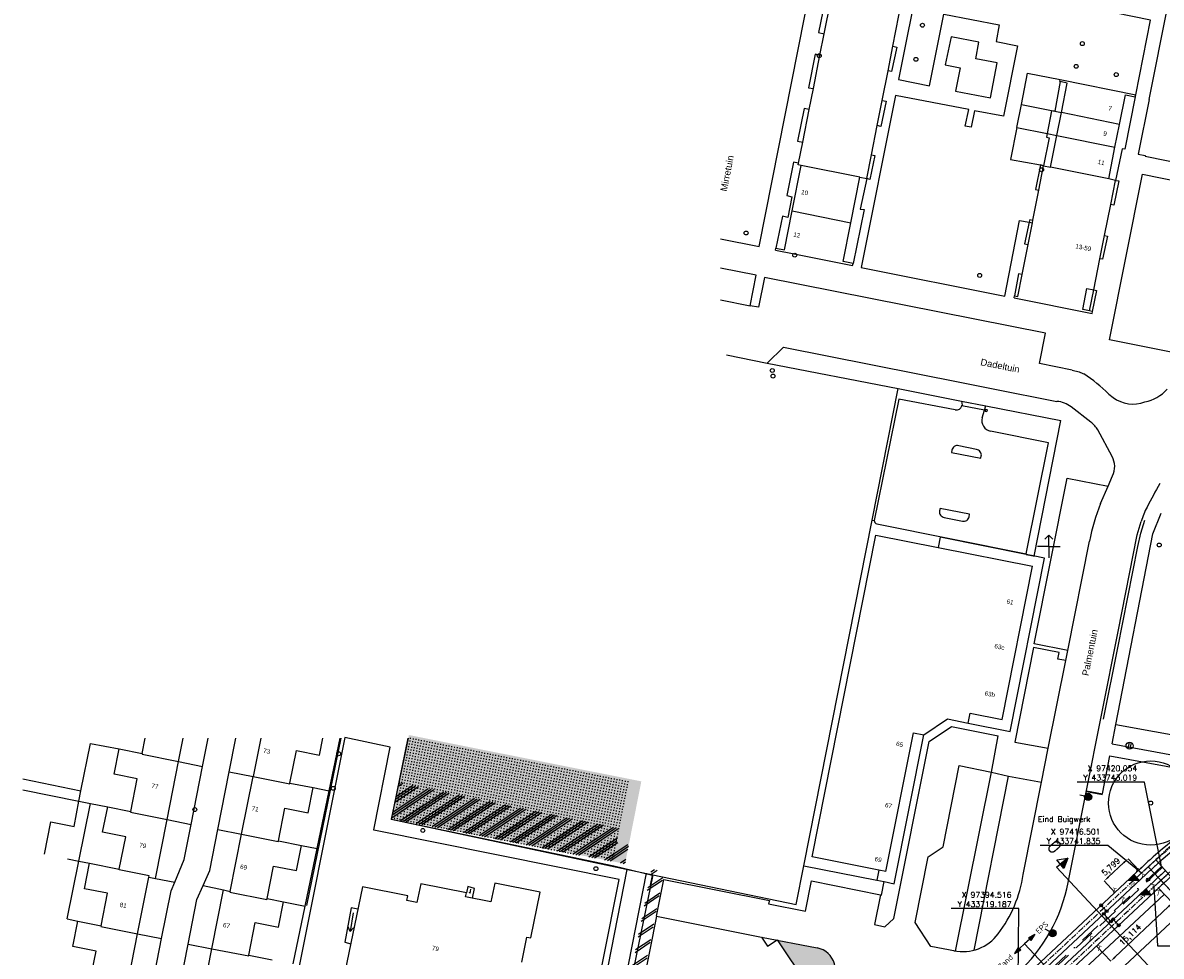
# Model space of a CAD drawing. Header units: millimetres. Extents: x 96940 to 101272, y 432237 to 434659.
# Tile 365 of 398: x 97217 to 97420, y 433727 to 433893. Entities that reach past the tile are written whole.
import ezdxf
from ezdxf.enums import TextEntityAlignment as Align

# ---------------------------------------------------------------- set-up
doc = ezdxf.new("R2010")
doc.units = ezdxf.units.MM
for name, pattern in [('CENTER', [35.225022, 22.015639, -4.403128, 4.403128, -4.403128]), ('DASHDOT', [25.4, 12.7, -6.35, 0, -6.35]), ('DASHED', [19.05, 12.7, -6.35])]:
    doc.linetypes.add(name, pattern=pattern)
for name, color, linetype in [('Ondergrond_Nieuw_IP', 8, 'Continuous'), ('R_BL_T_N_MAST', 7, 'Continuous'), ('R_BN_N_Kabels_en_leidingen_maatvoering', 1, 'Continuous'), ('R_BN_T_N_Constructiecodes', 7, 'Continuous'), ('R_BN_T_N_Constructielijn', 7, 'Continuous'), ('R_BN_T_N_Hartspoor', 1, 'CENTER'), ('R_BN_T_N_HOOGTELIJN', 7, 'Continuous'), ('R_BN_T_N_Kokersysteem_laagspanning', 2, 'DASHED'), ('R_BN_T_N_kokersysteem_maatvoering', 7, 'Continuous'), ('R_BN_T_N_Kokersysteem_signaal', 2, 'DASHDOT'), ('R_BN_T_N_Legplan_maatvoering', 1, 'Continuous'), ('R_BN_T_N_Retourstroomkabels', 2, 'Continuous'), ('R_BN_T_N_Spoor', 3, 'Continuous'), ('R_BN_T_N_Thermietlassen', 7, 'Continuous'), ('R_BN_T_N_Verkanting', 7, 'Continuous'), ('R_BN_T_N_Verticaal alignement', 7, 'Continuous')]:
    doc.layers.add(name, color=color, linetype=linetype)
doc.layers.add('R_BN_T_N_Coordinaten', color=7, linetype='Continuous', lineweight=25)
doc.layers.add('R_BN_T_N_Las', color=3, linetype='Continuous', lineweight=25)
doc.styles.add('DSV_ARIAL', font='arial.ttf')
doc.styles.add('ISO', font='iso.shx')
doc.styles.add('ISOCP', font='isocp.shx')
doc.styles.add('SIMPLEX', font='simplex.shx', dxfattribs={"width": 0.8})
doc.styles.get("Standard").update_dxf_attribs({"font": 'romans.shx'})
doc.dimstyles.new('RET 1-500', dxfattribs={"dimtxt": 1, "dimasz": 1, "dimexe": 0.3, "dimexo": 0, "dimgap": 0.3, "dimtad": 1, "dimdec": 3, "dimzin": 1, "dimtxsty": 'Standard', "dimcen": 0, "dimclrd": 1, "dimclre": 1, "dimclrt": 7, "dimaunit": 2, "dimadec": 4, "dimazin": 0, "dimtfac": 1, "dimtdec": 3, "dimtofl": 0, "dimtmove": 0, "dimatfit": 0, "dimfxl": 1, "dimarcsym": 0})
pattern_1 = [(33.711, (97316.8302, 433760.2875), (-1.11, 1.6637), []), (33.711, (97317.3206, 433760.1896), (-1.11, 1.6637), []), (33.711, (97316.34, 433760.3854), (-1.11, 1.6637), [])]

# ---------------------------------------------------------------- blocks, each defined once
blk = doc.blocks.new('Retourstroomsymbool')
at = {"layer": 'R_BN_T_N_Retourstroomkabels', "color": 7}
blk.add_lwpolyline([(0, 0), (1.435, 0)], dxfattribs=at)
for centre in [(0, 0), (1.435, 0)]:
    blk.add_circle(centre, 0.25, dxfattribs=at)
blk = doc.blocks.new('*U122')
at = {"layer": 'R_BN_T_N_Retourstroomkabels', "color": 7}
blk.add_lwpolyline([(0, 0), (1.86, 0)], dxfattribs=at)
for centre in [(0, 0), (1.86, 0)]:
    blk.add_circle(centre, 0.25, dxfattribs=at)
blk = doc.blocks.new('Las')
at = {"layer": 'R_BN_T_N_Las', "color": 7}
blk.add_line((-0.1, 0), (0.1, 0), dxfattribs=at)
blk = doc.blocks.new('Thermietlas')
at = {"layer": 'R_BN_T_N_Thermietlassen', "style": 'ISO'}
blk.add_text('T', height=1, dxfattribs=at).set_placement((-0.31, -0.61))
blk = doc.blocks.new('*D470')
at = {"layer": 'Defpoints', "color": 0, "transparency": 16777216}
for p in [(97416.01, 433742.36), (97409.87, 433740.44), (97411.77, 433738.4)]:
    blk.add_point(p, dxfattribs=at)
at = {"layer": 'R_BN_T_N_Legplan_maatvoering', "color": 1, "lineweight": -2, "transparency": 16777216}
for p, q in [((97413.38, 433743.71), (97410.6, 433741.12)), ((97416.01, 433742.36), (97414.11, 433744.4)), ((97411.77, 433738.4), (97409.87, 433740.44))]:
    blk.add_line(p, q, dxfattribs=at)
at = {"layer": 'R_BN_T_N_Legplan_maatvoering', "color": 1, "transparency": 16777216}
for points in [[(97413.26, 433743.83), (97413.49, 433743.59), (97414.11, 433744.4)], [(97410.49, 433741.24), (97410.72, 433741), (97409.87, 433740.44)]]:
    blk.add_solid(points, dxfattribs=at)
at = {"layer": 'R_BN_T_N_Legplan_maatvoering', "color": 7, "transparency": 16777216, "insert": (97411.16, 433742.87), "char_height": 1, "attachment_point": 5, "rotation": 43.0456}
blk.add_mtext('5,799', dxfattribs=at)
blk = doc.blocks.new('*D471')
at = {"layer": 'Defpoints', "color": 0, "transparency": 16777216}
for p in [(97419.56, 433739.19), (97408.58, 433728.8), (97411.06, 433726.18)]:
    blk.add_point(p, dxfattribs=at)
at = {"layer": 'R_BN_T_N_Legplan_maatvoering', "color": 1, "lineweight": -2, "transparency": 16777216}
for p, q in [((97419.56, 433739.19), (97422.04, 433736.57)), ((97421.31, 433735.88), (97411.79, 433726.87)), ((97408.58, 433728.8), (97411.06, 433726.18))]:
    blk.add_line(p, q, dxfattribs=at)
at = {"layer": 'R_BN_T_N_Legplan_maatvoering', "color": 1, "transparency": 16777216}
for points in [[(97421.2, 433736), (97421.43, 433735.76), (97422.04, 433736.57)], [(97411.67, 433726.99), (97411.9, 433726.75), (97411.06, 433726.18)]]:
    blk.add_solid(points, dxfattribs=at)
at = {"layer": 'R_BN_T_N_Legplan_maatvoering', "color": 7, "transparency": 16777216, "insert": (97414.59, 433730.76), "char_height": 1, "attachment_point": 5, "rotation": 43.4246}
blk.add_mtext('15,114', dxfattribs=at)
blk = doc.blocks.new('NUTSKAST')
at = {"color": 0}
blk.add_circle((0, 0), 0.35, dxfattribs=at)
blk = doc.blocks.new('BOOM')
at = {"color": 0}
blk.add_circle((0, 0), 0.35, dxfattribs=at)
blk = doc.blocks.new('B_LM-PAALTOP')
at = {"layer": 'Ondergrond_Nieuw_IP'}
for p, q in [((-0.6, 0.19), (0.6, 0.19)), ((-0.6, -0.19), (0.6, -0.19))]:
    blk.add_line(p, q, dxfattribs=at)
blk.add_circle((0, 0), 0.625, dxfattribs=at)
blk = doc.blocks.new('N_LM-ENKEL')
blk.add_hatch(color=2).paths.add_polyline_path([(-0.62, 0, 1), (0.62, 0, 1)])
at = {"color": 2}
blk.add_line((0.62, 0), (1.5, 0), dxfattribs=at)
blk.add_circle((0, 0), 0.625, dxfattribs=at)
blk = doc.blocks.new('dprof-rechts')
at = {"layer": 'R_BN_T_N_Verticaal alignement'}
blk.add_hatch(color=1, dxfattribs=at).paths.add_polyline_path([(0.00346, 0.003), (0, 0.003), (0, 0.009)])
at = {"layer": 'R_BN_T_N_Verticaal alignement', "color": 1}
blk.add_lwpolyline([(0, 0.009), (0.00346, 0.003), (-0.00346, 0.003)], close=True, dxfattribs=at)
for points in [[(0, 0.009), (0, 0.003)], [(0, 0), (0, 0.003)]]:
    blk.add_lwpolyline(points, dxfattribs=at)
at = {"layer": 'R_BN_T_N_Verticaal alignement', "color": 1, "style": 'SIMPLEX', "width": 0.8}
blk.add_attdef('profiel rechts', (0.0025, 0.01025), '', height=0.0035, rotation=360, dxfattribs=at)
blk = doc.blocks.new('Constructiecode boven')
at = {"layer": 'R_BN_T_N_Constructiecodes'}
for points in [[(-1.25, 5.3125), (-1.25, 5), (-1.25, 4.6875), (-2.5, 5)], [(-1.25, 5.3125), (-1.25, 5), (-1.25, 4.6875), (-2.5, 5)], [(-1.25, 5.3125), (-1.25, 5), (-1.25, 4.6875), (-2.5, 5)], [(-1.25, 5.3125), (-1.25, 5), (-1.25, 4.6875), (-2.5, 5)], [(1.25, 5.3125), (1.25, 5), (1.25, 4.6875), (2.5, 5)], [(1.25, 5.3125), (1.25, 5), (1.25, 4.6875), (2.5, 5)], [(1.25, 5.3125), (1.25, 5), (1.25, 4.6875), (2.5, 5)], [(1.25, 5.3125), (1.25, 5), (1.25, 4.6875), (2.5, 5)]]:
    blk.add_hatch(color=1, dxfattribs=at).paths.add_polyline_path(points)
for p, q in [((-1.25, 5.3125), (-2.5, 5)), ((-2.5, 5), (-1.25, 4.6875)), ((-1.25, 5.3125), (-1.25, 5)), ((-1.25, 5), (0, 5)), ((-1.25, 5), (-1.25, 4.6875)), ((0, 0), (0, 5)), ((1.25, 5), (0, 5)), ((1.25, 5.3125), (1.25, 5)), ((1.25, 5.3125), (2.5, 5)), ((2.5, 5), (1.25, 4.6875)), ((1.25, 5), (1.25, 4.6875))]:
    blk.add_line(p, q, dxfattribs=at)
at = {"layer": 'R_BN_T_N_Constructiecodes', "style": 'ISO'}
blk.add_attdef('CONSTR.CODE', text='', height=1, dxfattribs=at).set_placement((-3.1305, 5.0002), align=Align.MIDDLE_RIGHT)
blk.add_attdef('CONSTR.CODE', text='', height=1, dxfattribs=at).set_placement((3, 5), align=Align.MIDDLE_LEFT)

msp = doc.modelspace()

# ---------------------------------------------------------------- hatches: boundary and pattern name
at = {"layer": 'Ondergrond_Nieuw_IP'}
h = msp.add_hatch(dxfattribs=at)
h.set_pattern_fill('DSV6_01', color=256, style=0)
h.set_pattern_definition([(348.7297, (97306.4581, 433762.36503), (0.097719, 0.490358), [0, -0.5])])
h.paths.add_polyline_path([(97324.54836, 433743.50197), (97282.959, 433751.533), (97286.06, 433766.43), (97327.44534, 433758.18267)])
h = msp.add_hatch(dxfattribs=at)
h.set_pattern_fill('DSV6_01', color=256, style=0)
h.set_pattern_definition([(348.7107, (97316.83023, 433760.2875), (0.0978814, 0.4903256), [0, -0.5])])
h.paths.add_polyline_path([(97322.36695, 433743.92321), (97282.959, 433751.533), (97286.06, 433766.43), (97325.26392, 433758.60391)])
h = msp.add_hatch(dxfattribs=at)
h.set_pattern_fill('DSV1_03', color=256, style=0)
h.set_pattern_definition(pattern_1)
h.paths.add_polyline_path([(97282.959, 433751.533), (97322.36695, 433743.92321), (97323.53296, 433749.83209), (97284.30476, 433757.99794)])
h = msp.add_hatch(dxfattribs=at)
h.set_pattern_fill('DSV1_03', color=256, style=0)
h.set_pattern_definition(pattern_1)
h.paths.add_polyline_path([(97282.959, 433751.533), (97324.54838, 433743.50197), (97325.23353, 433746.93425), (97283.67226, 433754.95943)])
h = msp.add_hatch(dxfattribs=at)
h.set_pattern_fill('DSV1_02', color=256, style=0)
h.set_pattern_definition([(33.7107, (97316.8302, 433760.2875), (-1.11, 1.6637), []), (33.7107, (97317.3206, 433760.1896), (-1.11, 1.6637), [])])
h.paths.add_polyline_path([(97331.50241, 433742.14816), (97321.64385, 433692.09404), (97321.597, 433692.087), (97320.681, 433698.872), (97329.24, 433742.596)])
h = msp.add_hatch(dxfattribs=at)
h.set_pattern_fill('DSV6_04', color=256, scale=0.2, style=0)
h.set_pattern_definition([(50, (0, 0), (0.364369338, -0.03187817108), [0.0381, -0.4191]), (355, (0, 0), (-0.07048565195, 0.38211328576), [0.03048, -0.33528]), (100.451, (0.03036, -0.00266), (0.29388500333, 0.35023337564), [0.03238, -0.35618]), (46.1842, (0, 0.1016), (0.5421580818, -0.08408465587), [0.05715, -0.62865]), (96.6356, (0.0452, 0.0946), (0.47480846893, 0.4948511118), [0.04857, -0.53427]), (351.184, (0, 0.1016), (0.4748092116, 0.4948502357), [0.04572, -0.50292]), (21, (0.0508, 0.0762), (0.30322975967, -0.20453103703), [0.0381, -0.4191]), (326, (0.0508, 0.0762), (0.1236040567, 0.36837593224), [0.03048, -0.33528]), (71.4514, (0.07607, 0.05916), (0.42683298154, 0.16384571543), [0.03238, -0.35618]), (37.5, (0, 0), (0.0061772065, 0.169110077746), [0, -0.331216, 0, -0.34036, 0, -0.33655]), (7.5, (0, 0), (0.13363932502, 0.200361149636), [0, -0.194056, 0, -0.323596, 0, -0.12827]), (327.5, (-0.11328, 0), (0.271181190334, -0.011457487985), [0, -0.127, 0, -0.39624, 0, -0.52578]), (317.5, (-0.16408, 0), (0.29625836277, 0.05085298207), [0, -0.1651, 0, -0.263144, 0, -0.37338])])
h.paths.add_polyline_path([(97358.76148, 433728.51583), (97351.67518, 433729.88715), (97356.89672, 433722.04745), (97351.73943, 433718.56993), (97352.28669, 433717.71959), (97351.62005, 433714.29541), (97349.01366, 433712.55179), (97349.739, 433711.242), (97360.72145, 433721.65578, 0.614034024)])
h = msp.add_hatch(dxfattribs=at)
h.set_pattern_fill('DSV6_04', color=256, scale=0.2, style=0)
h.set_pattern_definition([(50, (0, 0), (0.364369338, -0.03187817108), [0.0381, -0.4191]), (355, (0, 0), (-0.07048565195, 0.38211328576), [0.03048, -0.33528]), (100.451, (0.03036, -0.00266), (0.29388500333, 0.35023337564), [0.03238, -0.35618]), (46.1842, (0, 0.1016), (0.5421580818, -0.08408465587), [0.05715, -0.62865]), (96.6356, (0.0452, 0.0946), (0.47480846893, 0.4948511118), [0.04857, -0.53427]), (351.184, (0, 0.1016), (0.4748092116, 0.4948502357), [0.04572, -0.50292]), (21, (0.0508, 0.0762), (0.30322975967, -0.20453103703), [0.0381, -0.4191]), (326, (0.0508, 0.0762), (0.1236040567, 0.36837593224), [0.03048, -0.33528]), (71.4514, (0.07607, 0.05916), (0.42683298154, 0.16384571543), [0.03238, -0.35618]), (37.5, (0, 0), (0.0061772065, 0.169110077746), [0, -0.331216, 0, -0.34036, 0, -0.33655]), (7.5, (0, 0), (0.13363932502, 0.200361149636), [0, -0.194056, 0, -0.323596, 0, -0.12827]), (327.5, (-0.11328, 0), (0.271181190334, -0.011457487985), [0, -0.127, 0, -0.39624, 0, -0.52578]), (317.5, (-0.16408, 0), (0.29625836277, 0.05085298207), [0, -0.1651, 0, -0.263144, 0, -0.37338])])
h.paths.add_polyline_path([(97358.76148, 433728.51583), (97351.67518, 433729.88715), (97356.89672, 433722.04745), (97351.73943, 433718.56993), (97352.28669, 433717.71959), (97351.62005, 433714.29541), (97349.01366, 433712.55179), (97349.739, 433711.242), (97360.72145, 433721.65578, 0.614034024)])
at = {"layer": 'R_BN_T_N_Verkanting', "linetype": 'Continuous', "ltscale": 0.05}
h = msp.add_hatch(color=256, dxfattribs=at)
h.paths.add_polyline_path([(97415.66168, 433741.051), (97415.11357, 433740.53906), (97416.15143, 433740.52664)])
h.paths.add_polyline_path([(97415.66168, 433741.051), (97415.17193, 433741.57535), (97414.07571, 433740.55148), (97415.11357, 433740.53906)])
h = msp.add_hatch(color=256, dxfattribs=at)
h.paths.add_polyline_path([(97417.76552, 433738.50046), (97417.21741, 433737.98852), (97418.25527, 433737.9761)])
h.paths.add_polyline_path([(97417.76552, 433738.50046), (97417.27577, 433739.02481), (97416.17955, 433738.00094), (97417.21741, 433737.98852)])

# ---------------------------------------------------------------- linework, layer by layer
at = {"layer": 'Ondergrond_Nieuw_IP'}
for p, q in [((97400, 433802), (97399.29289, 433801.29289)), ((97400, 433802), (97400.70711, 433801.29289)), ((97400, 433800), (97400, 433802)), ((97400, 433800), (97398, 433800)), ((97400, 433800), (97400, 433798)), ((97400, 433800), (97402, 433800)), ((97395.45307, 433741.58872), (97398.73, 433758.05)), ((97406.69273, 433756.40362), (97409.54819, 433755.84976)), ((97406.71177, 433756.50179), (97409.56723, 433755.94793)), ((97324.89292, 433742.48502), (97314.87524, 433691.62299)), ((97328.32694, 433741.80866), (97318.30927, 433690.94663)), ((97288.155, 433739.954), (97287.485, 433736.6)), ((97296.31, 433738.34), (97288.155, 433739.954)), ((97301.34, 433740.06), (97300.66, 433736.71)), ((97309.42, 433738.43), (97301.34, 433740.06)), ((97403.47868, 433740.18729), (97403.65316, 433741.06777)), ((97277.801, 433739.421), (97271.844, 433710.728)), ((97285.88, 433737.808), (97277.801, 433739.421)), ((97285.71, 433736.955), (97285.88, 433737.808)), ((97296.16, 433737.61), (97296.31, 433738.34)), ((97300.66, 433736.71), (97296.16, 433737.61)), ((97307.79, 433730.3), (97309.42, 433738.43)), ((97287.485, 433736.6), (97285.71, 433736.955)), ((97330.15, 433734.17), (97326.41, 433715.45)), ((97306.16, 433725.96), (97307.06, 433730.44)), ((97307.06, 433730.44), (97307.79, 433730.3)), ((97348.87, 433730.43), (97349.93827, 433728.82759)), ((97348.87, 433730.43), (97358.76148, 433728.51583)), ((97349.93827, 433728.82759), (97351.63606, 433729.94589))]:
    msp.add_line(p, q, dxfattribs=at)
for points in [[(97351.34, 433852.77), (97351.41, 433853.14), (97352.96, 433852.83), (97354.33, 433859.77), (97355.93, 433867.86), (97355.38, 433867.97), (97355.437, 433868.255), (97356.183, 433872.009), (97357.336, 433877.807), (97358.078, 433881.542), (97359.259, 433887.479), (97360.023, 433891.323), (97361.183, 433897.157), (97361.959, 433901.062), (97363.127, 433906.938), (97363.934, 433910.993), (97365.063, 433916.672), (97365.79, 433920.33), (97365.69, 433920.35), (97365.77, 433920.73), (97370.43, 433919.8), (97371.79, 433926.64)], [(97365.07, 433850.03), (97365.14, 433850.4), (97363.41, 433850.74), (97364.78, 433857.66), (97366.38, 433865.75), (97367.58, 433865.52), (97368.417, 433869.749), (97369.448, 433874.956), (97370.335, 433879.435), (97371.377, 433884.699), (97372.245, 433889.079), (97373.33, 433894.561), (97374.205, 433898.981), (97375.238, 433904.198), (97376.12, 433908.65), (97377.1, 433913.6), (97381.17, 433912.79), (97380.73, 433910.47), (97381.1, 433910.4)], [(97348.41, 433853.43), (97357.68, 433900.29), (97341.55787, 433903.4101)], [(97415.48, 433880.46), (97418.09, 433893.76), (97377.04, 433902.14), (97373.26, 433883.15), (97378.79, 433882.07), (97381.3, 433894.83), (97391.18, 433892.93), (97390.61, 433889.93), (97394.46, 433889.18), (97391.94, 433876.62), (97386.77, 433877.61), (97386.17, 433874.69), (97385.14, 433874.89), (97385.75, 433877.82), (97372.71, 433880.35), (97366.62, 433849.72)], [(97361.183, 433897.157), (97360.16, 433897.38), (97359.01, 433891.52), (97360.023, 433891.323)], [(97417.888, 433879.62), (97421.21, 433896.3)], [(97390.84, 433886.12), (97387.02, 433886.87), (97387.57, 433889.82), (97382.61, 433890.79), (97381.55, 433885.77), (97384.23, 433885.24), (97383.4, 433881.12), (97389.61, 433879.9), (97390.84, 433886.12)], [(97359.038, 433887.527), (97358.38, 433887.67), (97357.22, 433881.71), (97358.078, 433881.542)], [(97372.245, 433889.079), (97372.93, 433888.9), (97372.01, 433884.58), (97371.377, 433884.699)], [(97359.259, 433887.479), (97359.038, 433887.527)], [(97395.127, 433878.721), (97396.23, 433884.31), (97402.02, 433883.16)], [(97395.127, 433878.721), (97396.23, 433884.31), (97402.02, 433883.16)], [(97402.016, 433882.787), (97401.05, 433877.52)], [(97402.25, 433877.29), (97403.29, 433882.54), (97402.016, 433882.787), (97401.95, 433882.8), (97402.02, 433883.16)], [(97402.02, 433883.16), (97415.48, 433880.46)], [(97370.335, 433879.435), (97371.02, 433879.29), (97370.08, 433874.83), (97369.448, 433874.956)], [(97408.02, 433845.71), (97409.121, 433851.25), (97409.94, 433855.376), (97411.035, 433860.887), (97411.89, 433865.19), (97410.67, 433865.46), (97411.79, 433871.15), (97412.59, 433875.17), (97413.64, 433880.46), (97415.41, 433880.11)], [(97415.41, 433880.11), (97413.57, 433870.77), (97413.08, 433870.85), (97411.89, 433865.19)], [(97415.41, 433880.11), (97415.48, 433880.46)], [(97417.888, 433879.62), (97415.942, 433869.88), (97417.183, 433869.662), (97417.156, 433869.49), (97431.464, 433866.607), (97445.22, 433864.02), (97447.85, 433867.36)], [(97357.336, 433877.807), (97356.46, 433877.99), (97355.26, 433872.19), (97356.183, 433872.009)], [(97394.325, 433874.653), (97395.127, 433878.721)], [(97394.325, 433874.653), (97395.127, 433878.721)], [(97395.127, 433878.721), (97401.05, 433877.52), (97402.25, 433877.29)], [(97401.05, 433877.52), (97400.47, 433877.61), (97399.716, 433873.567)], [(97401.44, 433873.22), (97402.25, 433877.29)], [(97412.59, 433875.17), (97402.25, 433877.29)], [(97394.325, 433874.653), (97393.2, 433868.95), (97398.52, 433867.95), (97399.09, 433867.79)], [(97394.325, 433874.653), (97393.2, 433868.95), (97398.52, 433867.95), (97399.09, 433867.79)], [(97394.325, 433874.653), (97399.716, 433873.567), (97401.44, 433873.22)], [(97399.716, 433873.567), (97399.59, 433872.89), (97400.09, 433872.76), (97399.09, 433867.79)], [(97399.09, 433867.79), (97400.32, 433867.54), (97401.44, 433873.22)], [(97401.44, 433873.22), (97411.79, 433871.15)], [(97368.417, 433869.749), (97369.03, 433869.63), (97368.16, 433865.35), (97367.58, 433865.52)], [(97355.437, 433868.255), (97354.53, 433868.47), (97353.34, 433862.51), (97354.27, 433862.3), (97353.53, 433858.62), (97352.57, 433858.81), (97351.41, 433853.14)], [(97366.38, 433865.75), (97355.93, 433867.86)], [(97397.084, 433857.635), (97397.177, 433858.111), (97398.235, 433863.463), (97399.09, 433867.79)], [(97398.52, 433867.95), (97397.66, 433863.6), (97398.235, 433863.463)], [(97399.09, 433867.79), (97398.52, 433867.95)], [(97410.67, 433865.46), (97400.32, 433867.54)], [(97367.58, 433865.52), (97366.39, 433860.1), (97367.11, 433860.05), (97365.14, 433850.4)], [(97422.404, 433834.508), (97410.815, 433836.786), (97416.683, 433866.315), (97433.322, 433862.935), (97430.4, 433848.21), (97425.02, 433849.37), (97424.07, 433844.44)], [(97422.404, 433834.508), (97410.815, 433836.786), (97416.683, 433866.315), (97433.322, 433862.935), (97430.4, 433848.21), (97425.02, 433849.37), (97424.07, 433844.44)], [(97411.89, 433865.19), (97412.47, 433865.13), (97411.59, 433860.79), (97411.035, 433860.887)], [(97354.33, 433859.77), (97364.78, 433857.66)], [(97392.16, 433844.61), (97394.8, 433858.09), (97396.536, 433857.744), (97397.084, 433857.635)], [(97393.83, 433844.27), (97393.9, 433844.62), (97394.49, 433844.51), (97395.272, 433848.467), (97396.327, 433853.807), (97397.084, 433857.635)], [(97396.536, 433857.744), (97395.7, 433853.93), (97396.327, 433853.807)], [(97396.64, 433858.22), (97396.536, 433857.744)], [(97396.64, 433858.22), (97397.177, 433858.111)], [(97409.94, 433855.376), (97410.46, 433855.27), (97409.59, 433851.15), (97409.121, 433851.25)], [(97341.55787, 433854.77997), (97348.41, 433853.43)], [(97351.34, 433852.77), (97354.65, 433852.11), (97365.07, 433850.03)], [(97346.84, 433842.88), (97347.9, 433848.34), (97341.55787, 433849.58718)], [(97366.62, 433849.72), (97392.16, 433844.61)], [(97404.16, 433831.394), (97398.35, 433832.61), (97399.43, 433837.99), (97349.37, 433847.94), (97348.31, 433842.61), (97346.84, 433842.88)], [(97395.272, 433848.467), (97394.62, 433848.58), (97393.9, 433844.62)], [(97407.271, 433841.947), (97406.05, 433842.19), (97406.8, 433845.95), (97408.02, 433845.71)], [(97407.271, 433841.947), (97408.02, 433845.71)], [(97408.02, 433845.71), (97408.51, 433845.62), (97407.747, 433841.853)], [(97341.55787, 433843.93053), (97346.84, 433842.88)], [(97393.83, 433844.27), (97407.75, 433841.48)], [(97407.75, 433841.48), (97407.81, 433841.84), (97407.747, 433841.853), (97407.271, 433841.947)], [(97349.85, 433832.63), (97352.75, 433835.52), (97384.44, 433829.22)], [(97349.85, 433832.63), (97352.75, 433835.52), (97384.44, 433829.22)], [(97342.62, 433834.16), (97349.85, 433832.63)], [(97342.62, 433834.16), (97349.85, 433832.63)], [(97342.62, 433834.16), (97349.85, 433832.63)], [(97349.85, 433832.63), (97373.19, 433828.14)], [(97404.16, 433831.394), (97405.42, 433831.13)], [(97404.16, 433831.394), (97405.42, 433831.13)], [(97384.44, 433829.22), (97390.1, 433828.11)], [(97384.44, 433829.22), (97390.1, 433828.11)], [(97368.555, 433804.724), (97373.19, 433828.14)], [(97368.555, 433804.724), (97373.19, 433828.14)], [(97373.19, 433828.14), (97384.48, 433825.9)], [(97390.1, 433828.11), (97401.44, 433825.84)], [(97390.1, 433828.11), (97401.44, 433825.84)], [(97410.672, 433827.159), (97411.443, 433826.568)], [(97410.672, 433827.159), (97411.443, 433826.568)], [(97383.33, 433824.33), (97373.29, 433826.24), (97368.93, 433804.65)], [(97384.48, 433825.9), (97388.77, 433825.03)], [(97384.48, 433825.9), (97384.55, 433825.16)], [(97388.547, 433824.276), (97384.528, 433825.055)], [(97388.15, 433822.93), (97388.547, 433824.276), (97388.77, 433825.03)], [(97388.77, 433825.03), (97402.14, 433822.43)], [(97407.49, 433822.164), (97403.976, 433824.875)], [(97388.682, 433824.25), (97388.547, 433824.276)], [(97388.682, 433824.25), (97388.65, 433824.1), (97388.99, 433824.02), (97389.06, 433824.36), (97388.72, 433824.43), (97388.682, 433824.25)], [(97397.398, 433798.312), (97402.14, 433822.43)], [(97411.286, 433816.037), (97408.728, 433820.757)], [(97395.99, 433798.73), (97399.98, 433818.46), (97389.65, 433820.57)], [(97382.75, 433817.17), (97382.68, 433816.75), (97387.88, 433815.72), (97387.98, 433816.13)], [(97387.13, 433817.28), (97383.96, 433817.94)], [(97410.56, 433810.77), (97411.359, 433812.602)], [(97403.39, 433781.5), (97397.38, 433782.66), (97403.25, 433812.2), (97410.56, 433810.77)], [(97409.215, 433807.685), (97410.56, 433810.77)], [(97385.86, 433805.75), (97380.64, 433806.77), (97380.56, 433806.36)], [(97356.37, 433743.16), (97368.555, 433804.724)], [(97356.37, 433743.16), (97368.555, 433804.724)], [(97368.555, 433804.724), (97368.93, 433804.65)], [(97381.38, 433805.18), (97384.62, 433804.53)], [(97385.81, 433805.31), (97385.86, 433805.75)], [(97403.65316, 433741.06777), (97412.333, 433784.867), (97415.75, 433802.11), (97416.09, 433803.25), (97416.456, 433804.468)], [(97409.77, 433769.26), (97412.297, 433781.979), (97415.88, 433800.01), (97416.39, 433802.39), (97417.1, 433804.71)], [(97369.36, 433804.02), (97395.99, 433798.73)], [(97371, 433742.11), (97369.745, 433742.362), (97357.87, 433744.75), (97369.21, 433802.04), (97380.33, 433799.83), (97397.08, 433796.5)], [(97395.956, 433798.6), (97380.69, 433801.65), (97380.33, 433799.83)], [(97403.39, 433781.5), (97407.24, 433800.94)], [(97385.63, 433768.56), (97393.15, 433767.08), (97399.21, 433797.95), (97397.229, 433798.346)], [(97395.99, 433798.73), (97395.956, 433798.6), (97397.229, 433798.346), (97397.398, 433798.312)], [(97397.229, 433798.346), (97395.956, 433798.6)], [(97391.68, 433769.22), (97397.08, 433796.5)], [(97403.04, 433779.73), (97401.62, 433779.95), (97401.84, 433781.13), (97397.28, 433782.03), (97393.95, 433765.15), (97399.91, 433764.07)], [(97411.918, 433768.281), (97433.245, 433764.456), (97481.915, 433775.619), (97481.187, 433778.83), (97491.653, 433781.327)], [(97411.918, 433768.281), (97433.245, 433764.456), (97481.915, 433775.619), (97481.187, 433778.83), (97491.653, 433781.327)], [(97411.302, 433764.845), (97433.784, 433760.699), (97493.207, 433774.849)], [(97371, 433742.11), (97375.92, 433766.83), (97377.75, 433766.47), (97381.94, 433769.29), (97385.63, 433768.56), (97385.99, 433770.32), (97391.68, 433769.22)], [(97370.03, 433737.97), (97368.94, 433732.69), (97370.8, 433732.29), (97372.42, 433733.78), (97378.68, 433765.27), (97382.67, 433767.93), (97390.96, 433766.27)], [(97315.359, 433700), (97317.807, 433712.092), (97323.502, 433740.7), (97279.832, 433749.514), (97279.814, 433749.575), (97282.742, 433764.282), (97274.643, 433765.972), (97265.056, 433717.87), (97262.443, 433704.741), (97261.231, 433703.238), (97259.208, 433700.505), (97258.832, 433700)], [(97370.66, 433740.34), (97372.47, 433739.96), (97377.75, 433766.47)], [(97389.81, 433759.81), (97390.96, 433766.27)], [(97227.64, 433756.49), (97229.339, 433764.954)], [(97227.64, 433756.49), (97229.339, 433764.954)], [(97229.339, 433764.954), (97234.46, 433763.95)], [(97236.53, 433752.84), (97237.68, 433758.62), (97233.56, 433759.44), (97234.46, 433763.95)], [(97234.46, 433763.95), (97238.57, 433763.14)], [(97238.57, 433763.14), (97239.11764, 433765.89249)], [(97245.05, 433761.7), (97245.88369, 433765.89249)], [(97249.322, 433760.85), (97250.31564, 433765.89249)], [(97254.05, 433759.9), (97255.23196, 433765.89249)], [(97259.66325, 433765.89249), (97258.3, 433759.05)], [(97264.87, 433757.89), (97266.02, 433763.68), (97270.14, 433762.86), (97270.7371, 433765.89249)], [(97273.93719, 433765.89249), (97267.794, 433736.051)], [(97271.872, 433756.5), (97273.82948, 433765.89249)], [(97271.872, 433756.5), (97273.82948, 433765.89249)], [(97285.94685, 433765.89249), (97282.92, 433751.46), (97329.5, 433741.56), (97355, 433736.23), (97356.37, 433743.16)], [(97285.94685, 433765.89249), (97282.92, 433751.46), (97329.5, 433741.56), (97355, 433736.23), (97356.37, 433743.16)], [(97329.056, 433739.702), (97329.44, 433741.392), (97322.537, 433743.071), (97282.96, 433751.414), (97285.93491, 433765.89249)], [(97238.57, 433763.14), (97238.54, 433763), (97245.05, 433761.7)], [(97409.56723, 433755.94793), (97410.887, 433762.752)], [(97410.887, 433762.752), (97433.857, 433758.504), (97441.721, 433760.44)], [(97243.01, 433751.39), (97245.05, 433761.7)], [(97245.05, 433761.7), (97249.322, 433760.85)], [(97247.289, 433750.53), (97249.322, 433760.85)], [(97252.016, 433749.591), (97254.05, 433759.9)], [(97254.05, 433759.9), (97258.3, 433759.05)], [(97383.38, 433727.95), (97379.01, 433728.8), (97376.21, 433733.05), (97378.52, 433744.74), (97381.18, 433746.5), (97384.02, 433761.01), (97389.81, 433759.81)], [(97217.2985, 433758.65355), (97227.64, 433756.49)], [(97217.2985, 433758.65355), (97227.64, 433756.49)], [(97256.25, 433748.75), (97258.3, 433759.05)], [(97258.3, 433759.05), (97264.84, 433757.75), (97264.87, 433757.89)], [(97264.87, 433757.89), (97268.99, 433757.07)], [(97383.38, 433727.95), (97389.81, 433759.81)], [(97386.69338, 433728.13285), (97392.84, 433759.12)], [(97389.81, 433759.81), (97392.84, 433759.12)], [(97392.84, 433759.12), (97398.73, 433758.05)], [(97217.2985, 433756.67418), (97227.31, 433754.67)], [(97227.31, 433754.67), (97227.64, 433756.49)], [(97262.82, 433747.59), (97263.98, 433753.38), (97268.1, 433752.56), (97268.99, 433757.07)], [(97268.99, 433757.07), (97271.872, 433756.5)], [(97269.729, 433746.22), (97271.872, 433756.5)], [(97269.729, 433746.22), (97271.872, 433756.5)], [(97221.16, 433745.19), (97222.32, 433750.98), (97226.43, 433750.15), (97227.31, 433754.67)], [(97227.293, 433743.967), (97229.37, 433754.259)], [(97227.31, 433754.67), (97229.37, 433754.259)], [(97229.37, 433754.259), (97232.42, 433753.65)], [(97234.49, 433742.54), (97235.63, 433748.32), (97231.52, 433749.14), (97232.42, 433753.65)], [(97232.42, 433753.65), (97236.53, 433752.84)], [(97236.53, 433752.84), (97236.5, 433752.7), (97243.01, 433751.39)], [(97240.93, 433740.91), (97243.01, 433751.39)], [(97243.01, 433751.39), (97247.289, 433750.53)], [(97244.371, 433740.24), (97246.05, 433744.24), (97247.289, 433750.53)], [(97249.397, 433739.611), (97250.58, 433742.31), (97252.016, 433749.591)], [(97252.016, 433749.591), (97256.25, 433748.75)], [(97254.23, 433738.59), (97256.25, 433748.75)], [(97256.25, 433748.75), (97262.8, 433747.45), (97262.82, 433747.59)], [(97260.79, 433737.3), (97261.93, 433743.1), (97266.06, 433742.28), (97266.95, 433746.77)], [(97262.82, 433747.59), (97266.95, 433746.77)], [(97266.95, 433746.77), (97269.729, 433746.22)], [(97267.591, 433735.96), (97269.729, 433746.22)], [(97267.591, 433735.96), (97269.729, 433746.22)], [(97225.213, 433733.673), (97227.293, 433743.967)], [(97225.28, 433744.37), (97227.293, 433743.967)], [(97227.293, 433743.967), (97229.18, 433743.59)], [(97231.25, 433732.47), (97232.39, 433738.26), (97228.28, 433739.07), (97229.18, 433743.59)], [(97229.18, 433743.59), (97234.49, 433742.54)], [(97239.75, 433741.14), (97239.79, 433741.36), (97234.46, 433742.4), (97234.49, 433742.54)], [(97356.37, 433743.16), (97369.39, 433740.57), (97370.66, 433740.34)], [(97369.745, 433742.362), (97369.39, 433740.57)], [(97237.74, 433731.03), (97239.75, 433741.14)], [(97239.75, 433741.14), (97240.93, 433740.91)], [(97240.93, 433740.91), (97244.371, 433740.24)], [(97242.029, 433730.17), (97243.72, 433738.69), (97244.371, 433740.24)], [(97246.746, 433729.211), (97248.31, 433737.13), (97249.397, 433739.611)], [(97249.397, 433739.611), (97253.05, 433738.84)], [(97329.5, 433741.56), (97320.967, 433700)], [(97330.15, 433734.17), (97331.47, 433740.73), (97350.25, 433736.98), (97350.12, 433736.39), (97356.676, 433735.071), (97357.76, 433740.48), (97370.03, 433737.97)], [(97369.39, 433740.57), (97370.66, 433740.34)], [(97370.03, 433737.97), (97370.23, 433737.93), (97370.66, 433740.34)], [(97250.983, 433728.379), (97253.05, 433738.84)], [(97253.05, 433738.84), (97254.23, 433738.59)], [(97254.23, 433738.59), (97254.2, 433738.46), (97260.75, 433737.17), (97260.79, 433737.3)], [(97297.367, 433737.369), (97297.764, 433739.133), (97296.551, 433739.435), (97296.31, 433738.34)], [(97296.88626, 433738.24521), (97296.82041, 433738.43611)], [(97297.046, 433738.978), (97296.88626, 433738.24521)], [(97297.02559, 433738.39139), (97296.88626, 433738.24521)], [(97257.56, 433727.23), (97258.71, 433733.02), (97262.83, 433732.2), (97263.73, 433736.72)], [(97260.79, 433737.3), (97263.73, 433736.72)], [(97263.73, 433736.72), (97267.591, 433735.96)], [(97265.444, 433725.659), (97267.591, 433735.96)], [(97276.969, 433735.411), (97275.801, 433735.66), (97274.634, 433729.538), (97275.693, 433729.266)], [(97225.213, 433733.673), (97227.13, 433733.29)], [(97276.153, 433734.741), (97275.5773, 433731.45099)], [(97330.15, 433734.17), (97348.87, 433730.43)], [(97229.2, 433722.18), (97230.35, 433727.97), (97226.23, 433728.78), (97227.13, 433733.29)], [(97227.13, 433733.29), (97231.25, 433732.47)], [(97231.25, 433732.47), (97231.22, 433732.34), (97237.74, 433731.03)], [(97275.5773, 433731.45099), (97275.24911, 433732.28829)], [(97276.17031, 433732.12709), (97275.5773, 433731.45099)], [(97235.691, 433720.72), (97237.74, 433731.03)], [(97237.74, 433731.03), (97242.029, 433730.17)], [(97239.979, 433719.84), (97242.029, 433730.17)], [(97351.63606, 433729.94589), (97356.89672, 433722.04745), (97351.73943, 433718.56993), (97352.28669, 433717.71959), (97351.62005, 433714.29541), (97340.32146, 433706.73689), (97336.90378, 433707.42098), (97336.3066, 433708.2842), (97333.82428, 433706.61742), (97332.13778, 433705.48501), (97331.14153, 433704.81607), (97330.02662, 433706.47648)], [(97244.714, 433718.919), (97246.746, 433729.211)], [(97246.746, 433729.211), (97250.983, 433728.379)], [(97248.948, 433718.08), (97250.983, 433728.379)], [(97250.983, 433728.379), (97257.54, 433727.09), (97257.56, 433727.23)], [(97257.56, 433727.23), (97261.68, 433726.41)]]:
    msp.add_lwpolyline(points, dxfattribs=at)
at = {"layer": 'Ondergrond_Nieuw_IP', "flags": 128}
for points in [[(97411.918, 433768.281), (97418.535, 433802.258), (97420.032, 433805.922)], [(97403.04, 433779.73), (97403.39, 433781.5)], [(97399.91, 433764.07), (97403.04, 433779.73)], [(97411.302, 433764.845), (97411.918, 433768.281)], [(97398.73, 433758.05), (97399.91, 433764.07)]]:
    msp.add_lwpolyline(points, dxfattribs=at)
msp.add_lwpolyline([(97315.21427, 433621.86373, -0.6928047), (97313.87895, 433623.17639, -0.083027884), (97329.01341, 433646.10207), (97329.0021, 433646.08555, -0.017648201), (97333.6498, 433650.74424), (97428.94108, 433739.74663, -0.12969203), (97451.40855, 433751.82716), (97520.34062, 433768.36017, -0.414213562), (97523.95758, 433766.1426), (97524.19081, 433765.17018, -0.414213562), (97521.97324, 433761.55322), (97452.58077, 433744.90978, 0.406435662), (97445.13021, 433733.113, -0.406435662)], format="xyb", dxfattribs=at)
at = {"layer": 'Ondergrond_Nieuw_IP', "linetype": 'Continuous'}
msp.add_lwpolyline([(97420.53075, 433738.0489), (97375.37101, 433695.86954)], dxfattribs=at)
at = {"layer": 'Ondergrond_Nieuw_IP'}
msp.add_circle((97418.15, 433754.32), 7.5, dxfattribs=at)
for centre, radius, start, end in [((97408.8474, 433837.43115), 7.17298, 241.4568017, 248.9243816), ((97408.8474, 433837.43115), 7.17298, 241.4568017, 248.9243816), ((97388.72255, 433804.64903), 31.44005, 45.7223046, 56.0782237), ((97388.72255, 433804.64903), 31.44005, 45.7223046, 56.0782237), ((97415.55383, 433833.10511), 7.51633, 281.9254617, 317.2809596), ((97415.55383, 433833.10511), 7.51633, 281.9254617, 317.2809596), ((97383.55237, 433825.31485), 1.00964, 257.2764071, 345.0861728), ((97383.23738, 433825.38022), 1.33096, 345.8566163, 350.4760931), ((97401.16493, 433821.30235), 4.54598, 51.8032661, 86.5310415), ((97415.01991, 433831.32372), 5.95073, 233.0521631, 290.5318795), ((97415.01991, 433831.32372), 5.95073, 233.0521631, 290.5318795), ((97389.95188, 433822.41857), 1.87305, 164.1542956, 260.7252302), ((97404.4366, 433818.2292), 4.98055, 30.499679, 52.1885311), ((97383.70028, 433817.01242), 0.96325, 74.357599, 170.5847856), ((97387.00262, 433816.29672), 0.9915, 350.3197704, 82.6186984), ((97407.96231, 433814.24809), 3.77453, 334.1444157, 28.2904969), ((97620.48352, 433700.69023), 229.14232, 151.1567292, 152.3551168), ((97447.4966, 433792.81414), 41.06852, 158.7708496, 168.5880874), ((97430.38175, 433800.23408), 14.55516, 152.2552024, 163.0888624), ((97369.54974, 433804.61125), 0.62095, 176.4224454, 252.2077298), ((97381.54078, 433806.16665), 0.99966, 168.8475767, 260.7444759), ((97384.86795, 433805.44948), 0.95232, 254.9086305, 351.5780212), ((97372.41785, 433745.0915), 23.30003, 322.8842889, 351.3537228), ((97374.05096, 433746.01908), 30, 312.8423247, 348.7907425), ((97384.61837, 433735.85906), 8, 258.9929499, 322.8842889), ((97358.00151, 433724.58869), 4, 312.8423247, 79.0476874)]:
    msp.add_arc(centre, radius, start, end, dxfattribs=at)
at = {"layer": 'R_BL_T_N_MAST'}
msp.add_circle((97417.70167, 433740.69836), 0.27, dxfattribs=at)
at = {"layer": 'R_BN_T_N_Constructielijn'}
for p, q in [((97418.53551, 433744.81352), (97418.66833, 433744.66399)), ((97419.012, 433744.27709), (97419.07841, 433744.20232)), ((97419.62131, 433743.59112), (97419.48849, 433743.74065)), ((97415.94282, 433742.4322), (97416.07933, 433742.28604)), ((97416.30822, 433742.77349), (97416.44474, 433742.62733)), ((97416.30822, 433742.77349), (97416.44474, 433742.62733)), ((97416.43257, 433741.90784), (97416.50082, 433741.83476)), ((97416.79797, 433742.24913), (97416.86623, 433742.17605)), ((97416.79797, 433742.24913), (97416.86623, 433742.17605)), ((97417.42424, 433741.57861), (97417.28772, 433741.72477)), ((97417.42424, 433741.57861), (97417.28772, 433741.72477)), ((97417.05883, 433741.23732), (97416.92232, 433741.38348)), ((97418.14299, 433739.97163), (97418.2795, 433739.82547)), ((97418.50839, 433740.31292), (97418.64491, 433740.16676)), ((97418.50839, 433740.31292), (97418.64491, 433740.16676)), ((97418.99814, 433739.78857), (97419.0664, 433739.71549)), ((97418.99814, 433739.78857), (97419.0664, 433739.71549)), ((97418.63274, 433739.44728), (97418.701, 433739.3742)), ((97419.259, 433738.77676), (97419.12249, 433738.92292)), ((97419.62441, 433739.11805), (97419.48789, 433739.26421)), ((97419.62441, 433739.11805), (97419.48789, 433739.26421))]:
    msp.add_line(p, q, dxfattribs=at)
at = {"layer": 'R_BN_T_N_Hartspoor', "ltscale": 0.05}
for p, q in [((97431.85305, 433756.17379), (97305.45471, 433638.11727)), ((97433.47745, 433753.17546), (97309.14774, 433637.05108))]:
    msp.add_line(p, q, dxfattribs=at)
for points in [[(97419.07841, 433744.20232, 0.00312501), (97418.33493, 433743.53357, 0.002083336), (97417.59846, 433742.85711, 0.001041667), (97416.86623, 433742.17605)], [(97419.07841, 433744.20232, 0.00312501), (97418.33493, 433743.53357, 0.002083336), (97417.59846, 433742.85711, 0.001041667), (97416.86623, 433742.17605)], [(97421.27858, 433741.74176, 0.00312501), (97420.5351, 433741.07301, 0.002083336), (97419.79863, 433740.39654, 0.001041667), (97419.0664, 433739.71549)], [(97421.27858, 433741.74176, 0.00312501), (97420.5351, 433741.07301, 0.002083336), (97419.79863, 433740.39654, 0.001041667), (97419.0664, 433739.71549)]]:
    msp.add_lwpolyline(points, format="xyb", dxfattribs=at)
msp.add_arc((97467.75681, 433689.39993), 73.3, 104.9199321, 131.6131879, dxfattribs=at)
msp.add_arc((97467.75681, 433689.39993), 73.3, 104.9199321, 131.6131879, dxfattribs=at)
at = {"layer": 'R_BN_T_N_HOOGTELIJN'}
for p, q in [((97472.20628, 433684.39071), (97419.07841, 433744.20232)), ((97467.75681, 433689.39993), (97417.71942, 433742.97293)), ((97467.76545, 433689.40658), (97419.97988, 433740.56868))]:
    msp.add_line(p, q, dxfattribs=at)
at = {"layer": 'R_BN_T_N_Kokersysteem_laagspanning', "ltscale": 0.3}
msp.add_line((97420.21289, 433742.84004), (97321.01109, 433650.25), dxfattribs=at)
at = {"layer": 'R_BN_T_N_Kokersysteem_signaal', "color": 2, "linetype": 'DASHDOT', "ltscale": 0.3}
msp.add_line((97420.0535, 433743.01947), (97320.84264, 433650.43035), dxfattribs=at)
at = {"layer": 'R_BN_T_N_Spoor'}
for p, q in [((97416.37648, 433742.70041), (97319.32563, 433652.05455)), ((97417.35598, 433741.65169), (97320.30514, 433651.00584)), ((97328.60348, 433656.20459), (97418.57665, 433740.23984)), ((97329.58448, 433655.15728), (97419.55615, 433739.19113))]:
    msp.add_line(p, q, dxfattribs=at)
for points in [[(97418.60192, 433744.73876, 0.00312501), (97417.85177, 433744.06401, 0.002083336), (97417.1109, 433743.3835, 0.001041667), (97416.37648, 433742.70041)], [(97419.5549, 433743.66589, 0.00312501), (97418.81809, 433743.00313, 0.002083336), (97418.08602, 433742.33071, 0.001041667), (97417.35598, 433741.65169)], [(97420.80209, 433742.2782, 0.00312501), (97420.05194, 433741.60344, 0.002083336), (97419.31107, 433740.92293, 0.001041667), (97418.57665, 433740.23984)], [(97421.75507, 433741.20532, 0.00312501), (97421.01826, 433740.54257, 0.002083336), (97420.28619, 433739.87015, 0.001041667), (97419.55615, 433739.19113)]]:
    msp.add_lwpolyline(points, format="xyb", dxfattribs=at)
for radius in [74.0175, 72.5825]:
    msp.add_arc((97467.75681, 433689.39993), radius, 104.9199321, 131.6131879, dxfattribs=at)
at = {"layer": 'R_BN_T_N_Verkanting', "linetype": 'Continuous', "ltscale": 0.05}
for points in [[(97414.07571, 433740.55148), (97415.17193, 433741.57535), (97416.15143, 433740.52664)], [(97416.17955, 433738.00094), (97417.27577, 433739.02481), (97418.25527, 433737.9761)]]:
    msp.add_lwpolyline(points, close=True, dxfattribs=at)
at = {"layer": 'R_BN_T_N_Verticaal alignement', "color": 1}
msp.add_lwpolyline([(97424.25046, 433718.39488), (97401.38326, 433742.87787)], dxfattribs=at)

# ---------------------------------------------------------------- block references
at = {"layer": 'Ondergrond_Nieuw_IP'}
for name, p in [('BOOM', (97377.51, 433892.84)), ('BOOM', (97405.98, 433889.56)), ('NUTSKAST', (97359.119, 433887.404)), ('BOOM', (97376.34, 433886.76)), ('BOOM', (97404.88, 433885.52)), ('BOOM', (97412.01, 433884.04)), ('NUTSKAST', (97398.71, 433867.1)), ('BOOM', (97346.11, 433855.84)), ('NUTSKAST', (97354.76, 433851.89)), ('BOOM', (97387.7, 433848.28)), ('BOOM', (97350.766, 433831.353)), ('BOOM', (97350.892, 433830.36)), ('BOOM', (97419.67, 433800.28)), ('BOOM', (97273.547, 433763.1)), ('BOOM', (97272.592, 433756.944)), ('BOOM', (97418.15, 433754.32)), ('BOOM', (97418.15, 433754.32)), ('NUTSKAST', (97247.938, 433753.158)), ('BOOM', (97288.54, 433749.44)), ('BOOM', (97319.36, 433742.64))]:
    msp.add_blockref(name, p, dxfattribs=at)
for name, p, rotation in [('B_LM-PAALTOP', (97414.38, 433764.53), 259.5222790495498), ('N_LM-ENKEL', (97407.01675, 433755.42401), 168.7413848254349), ('N_LM-ENKEL', (97400.67938, 433731.14704), 150.8165335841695)]:
    msp.add_blockref(name, p, dxfattribs=dict(at, rotation=rotation))
at = {"layer": 'R_BN_T_N_Constructiecodes', "color": 0, "linetype": 'ByBlock'}
ref = msp.add_blockref('Constructiecode boven', (97399.109, 433725.59073), dxfattribs=dict(at, rotation=43.04558973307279))
ref.add_attrib('CONSTR.CODE', 'Zand', dxfattribs={"height": 1, "rotation": 43.0455897, "style": 'ISO'}).set_placement((97393.40816, 433727.10816), align=Align.MIDDLE_RIGHT)
ref.add_attrib('CONSTR.CODE', 'EPS', dxfattribs={"height": 1, "rotation": 43.0455897, "style": 'ISO'}).set_placement((97397.88853, 433731.29253), align=Align.MIDDLE_LEFT)
at = {"layer": 'R_BN_T_N_Las', "color": 0, "linetype": 'ByBlock', "lineweight": -2}
for p, rotation in [((97411.7732, 433738.40093), 133.0455897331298), ((97412.75271, 433737.35222), 313.0455897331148), ((97407.53145, 433729.92361), 133.0455897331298), ((97408.51095, 433728.8749), 313.0455897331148)]:
    msp.add_blockref('Las', p, dxfattribs=dict(at, rotation=rotation))
at = {"layer": 'R_BN_T_N_Retourstroomkabels', "color": 0, "linetype": 'ByBlock', "lineweight": -2}
for name, p, rotation in [('Retourstroomsymbool', (97409.32699, 433736.11616), 313.0455897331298), ('*U122', (97409.79099, 433734.58596), 313.0455897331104), ('Retourstroomsymbool', (97411.47229, 433733.60435), 313.0455782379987)]:
    msp.add_blockref(name, p, dxfattribs=dict(at, rotation=rotation))
at = {"layer": 'R_BN_T_N_Thermietlassen', "color": 0, "linetype": 'ByBlock', "rotation": 343.8}
for p in [(97415.56009, 433742.40833), (97416.58145, 433741.37244), (97418.44769, 433739.49121), (97411.57997, 433738.83066), (97413.09075, 433737.16741), (97419.44162, 433738.41835), (97407.32116, 433730.30321), (97408.88073, 433728.56834)]:
    msp.add_blockref('Thermietlas', p, dxfattribs=at)
at = {"layer": 'R_BN_T_N_Verticaal alignement', "color": 1}
ref = msp.add_blockref('dprof-rechts', (97401.38516, 433742.87888), dxfattribs=dict(at, xscale=285.7142857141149, yscale=285.7142857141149, zscale=285.7142857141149, rotation=309.6276703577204))
ref.add_attrib('profiel rechts', 'O', (97402.59765, 433746.62111), dxfattribs={"layer": '0', "color": 4, "height": 2.5, "rotation": 130.8942495, "style": 'ISOCP'})

# ---------------------------------------------------------------- texts
at = {"layer": 'Ondergrond_Nieuw_IP', "style": 'DSV_ARIAL'}
for s, height, rotation, p in [('7', 0.8, 349.218383, (97410.55, 433877.68)), ('9', 0.8, 349.218383, (97409.65, 433873.2)), ('Mirretuin', 1.2, 78.802544, (97342.679, 433863.149)), ('11', 0.8, 347.701145, (97408.65, 433868.16)), ('10', 0.8, 349.218383, (97355.85, 433862.76)), ('12', 0.8, 349.218383, (97354.45, 433855.2)), ('Dadeltuin', 1.2, 348.633862, (97387.74792, 433832.31486)), ('Palmentuin', 1.2, 78.633862, (97407.07681, 433776.89176)), ('73', 0.8, 349.218383, (97260.05, 433763.28)), ('77', 0.8, 349.218383, (97240.15, 433757.04)), ('71', 0.8, 349.218383, (97258, 433753)), ('79', 0.8, 349.218383, (97238, 433746.48)), ('69', 0.8, 349.218383, (97255.95, 433742.64)), ('81', 0.8, 349.218383, (97234.5, 433735.84)), ('67', 0.8, 349.218383, (97252.9, 433732.24)), ('79', 0.8, 347.701145, (97290.1, 433728.16))]:
    msp.add_text(s, height=height, rotation=rotation, dxfattribs=at).set_placement(p)
for s, rotation, p in [('13-59', 348.926129, (97407.48, 433852.58)), ('61', 348.465379, (97393.64, 433789.62)), ('63c', 348.465379, (97392.03, 433781.56)), ('63b', 348.813671, (97390.35, 433773.15)), ('65', 346.40844, (97373.96, 433764.26)), ('67', 346.519874, (97371.99, 433753.35)), ('69', 347.284663, (97370.15, 433743.75))]:
    msp.add_text(s, height=0.8, rotation=rotation, dxfattribs=at).set_placement(p, align=Align.RIGHT)
at = {"layer": 'R_BN_N_Kabels_en_leidingen_maatvoering', "color": 7, "char_height": 1, "attachment_point": 9}
for s, insert in [('X 97420.054\\PY 433743.019', (97415.74553, 433758.32997)), ('X 97394.516\\PY 433719.187', (97393.35801, 433735.81304))]:
    msp.add_mtext(s, dxfattribs=dict(at, insert=insert))
at = {"layer": 'R_BN_T_N_Coordinaten', "color": 7}
msp.add_text('Eind Buigwerk', height=1, dxfattribs=at).set_placement((97398.07886, 433750.94767))
at = {"layer": 'R_BN_T_N_Coordinaten', "color": 7, "insert": (97409.211, 433747.03991), "char_height": 1, "attachment_point": 9}
msp.add_mtext('X 97416.501\\PY 433741.835', dxfattribs=at)
at = {"layer": 'R_BN_T_N_kokersysteem_maatvoering', "char_height": 0.5, "width": 0.6247051, "attachment_point": 1, "rotation": 46.8828031}
for insert in [(97414.19885, 433739.39445, 1.36784), (97416.06623, 433737.71347, 1.36784)]:
    msp.add_mtext('{\\Fisocp|c0;48m}', dxfattribs=dict(at, insert=insert))

# ---------------------------------------------------------------- dimensions: what is measured, and where the dimension line sits
at = {"layer": 'R_BN_T_N_Legplan_maatvoering', "color": 1}
for base, p1, p2, angle, picture, middle in [((97409.8711, 433740.43744), (97416.01107, 433742.35912), (97411.7732, 433738.40093), 223.0455897, '*D470', (97411.77255, 433742.2134)), ((97411.06079, 433726.17987), (97419.55615, 433739.19113), (97408.57921, 433728.80182), 223.4246049, '*D471', (97415.20979, 433730.10676))]:
    dim = msp.add_linear_dim(base=base, p1=p1, p2=p2, angle=angle, dimstyle='RET 1-500', override={"dimexe": 0, "dimzin": 0, "dimtofl": 1, "dimatfit": 2}, dxfattribs=at)
    dim.commit()
    dim.dimension.update_dxf_attribs({"geometry": picture, "text_midpoint": middle, "dimtype": 161})

# ---------------------------------------------------------------- leaders
at = {"layer": 'R_BN_N_Kabels_en_leidingen_maatvoering', "color": 1, "annotation_type": 0, "has_hookline": 1, "hookline_direction": 1}
for points, text_width in [([(97420.0535, 433743.01947), (97417.04553, 433758.02997), (97416.04553, 433758.02997)], 10.66667), ([(97394.5162, 433719.18663), (97394.65801, 433735.51304), (97393.65801, 433735.51304)], 10.71429)]:
    msp.add_leader(points, dimstyle='RET 1-500', override={"dimexe": 0, "dimzin": 0, "dimtofl": 1, "dimatfit": 2}, dxfattribs=dict(at, text_width=text_width))
at = {"layer": 'R_BN_T_N_Coordinaten', "color": 4, "annotation_type": 0, "has_hookline": 1}
for points, hookline_direction, text_width in [([(97416.50082, 433741.83476), (97410.511, 433746.73991), (97409.511, 433746.73991)], 1, 10.71429), ([(97418.701, 433739.3742), (97419.36534, 433728.88883), (97420.36534, 433728.88883)], 0, 10.7619)]:
    msp.add_leader(points, dimstyle='RET 1-500', override={"dimexe": 0, "dimzin": 0, "dimtofl": 1, "dimatfit": 2}, dxfattribs=dict(at, hookline_direction=hookline_direction, text_width=text_width))

doc.saveas('drawing.dxf')
